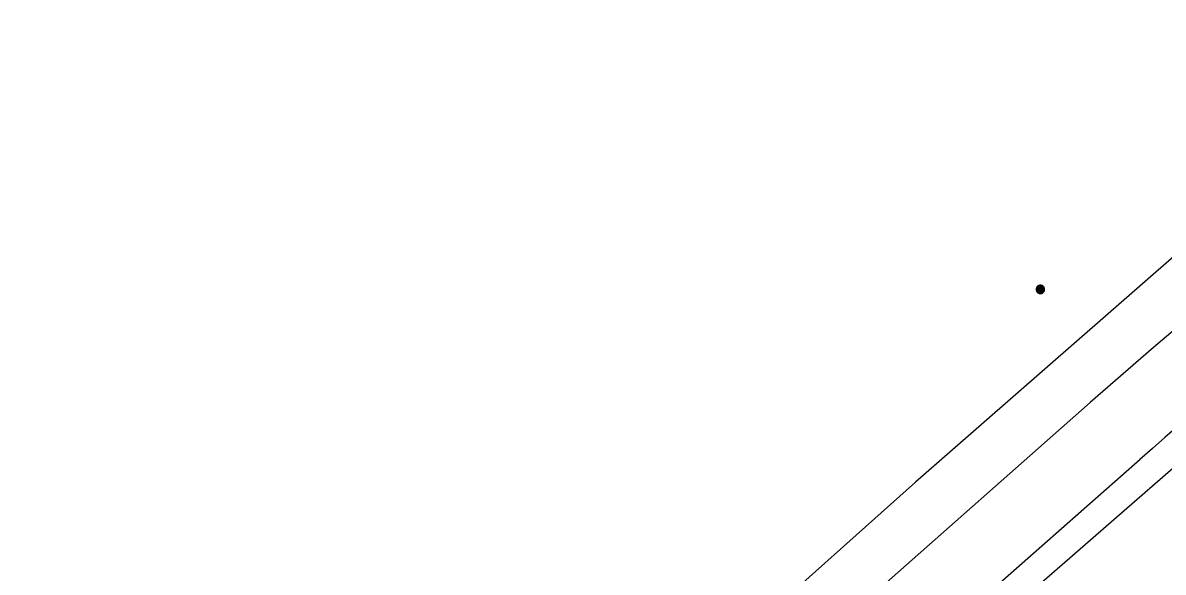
# Model space of a CAD drawing. Extents: x 81065 to 81486, y 452384 to 452681.
# Drawn here: x 81090.96 to 81125.76, y 452439.25 to 452456.02 of the extents above; entities that cross this region are included whole.
import ezdxf

# ---------------------------------------------------------------- set-up
doc = ezdxf.new("R2010")
doc.units = 0
doc.layers.add('B-BH-GR-BOOM-S', color=7, linetype='Continuous')
doc.layers.add('B-BH-VH-KANTOPSLUITING-GV', color=7, linetype='Continuous')

msp = doc.modelspace()

# ---------------------------------------------------------------- linework, layer by layer
at = {"layer": 'B-BH-GR-BOOM-S'}
for points in [[(81121.885, 452447.887), (81121.886, 452447.873), (81121.888, 452447.86), (81121.891, 452447.847), (81121.896, 452447.835), (81121.902, 452447.823), (81121.91, 452447.811), (81121.918, 452447.801), (81121.928, 452447.791), (81121.938, 452447.783), (81121.95, 452447.775), (81121.962, 452447.769), (81121.974, 452447.764), (81121.987, 452447.761), (81122, 452447.759), (81122.014, 452447.758), (81122.027, 452447.759), (81122.041, 452447.761), (81122.054, 452447.764), (81122.066, 452447.769), (81122.078, 452447.775), (81122.09, 452447.783), (81122.1, 452447.791), (81122.11, 452447.801), (81122.118, 452447.811), (81122.126, 452447.823), (81122.132, 452447.835), (81122.136, 452447.847), (81122.14, 452447.86), (81122.142, 452447.873), (81122.143, 452447.887), (81122.142, 452447.9), (81122.14, 452447.914), (81122.136, 452447.927), (81122.132, 452447.939), (81122.126, 452447.951), (81122.118, 452447.963), (81122.11, 452447.973), (81122.1, 452447.983), (81122.09, 452447.991), (81122.078, 452447.999), (81122.066, 452448.005), (81122.054, 452448.009), (81122.041, 452448.013), (81122.027, 452448.015), (81122.014, 452448.016), (81122, 452448.015), (81121.987, 452448.013), (81121.974, 452448.009), (81121.962, 452448.005), (81121.95, 452447.999), (81121.938, 452447.991), (81121.928, 452447.983), (81121.918, 452447.973), (81121.91, 452447.963), (81121.902, 452447.951), (81121.896, 452447.939), (81121.891, 452447.927), (81121.888, 452447.914), (81121.886, 452447.9), (81121.885, 452447.887)], [(81121.91, 452447.887), (81121.91, 452447.876), (81121.912, 452447.865), (81121.915, 452447.855), (81121.919, 452447.844), (81121.923, 452447.835), (81121.929, 452447.826), (81121.936, 452447.817), (81121.944, 452447.809), (81121.953, 452447.802), (81121.962, 452447.796), (81121.971, 452447.792), (81121.982, 452447.788), (81121.992, 452447.785), (81122.003, 452447.783), (81122.014, 452447.783), (81122.025, 452447.783), (81122.036, 452447.785), (81122.046, 452447.788), (81122.056, 452447.792), (81122.066, 452447.796), (81122.075, 452447.802), (81122.084, 452447.809), (81122.092, 452447.817), (81122.098, 452447.826), (81122.104, 452447.835), (81122.109, 452447.844), (81122.113, 452447.855), (81122.116, 452447.865), (81122.118, 452447.876), (81122.118, 452447.887), (81122.118, 452447.898), (81122.116, 452447.909), (81122.113, 452447.919), (81122.109, 452447.929), (81122.104, 452447.939), (81122.098, 452447.948), (81122.092, 452447.957), (81122.084, 452447.965), (81122.075, 452447.971), (81122.066, 452447.977), (81122.056, 452447.982), (81122.046, 452447.986), (81122.036, 452447.989), (81122.025, 452447.991), (81122.014, 452447.991), (81122.003, 452447.991), (81121.992, 452447.989), (81121.982, 452447.986), (81121.971, 452447.982), (81121.962, 452447.977), (81121.953, 452447.971), (81121.944, 452447.965), (81121.936, 452447.957), (81121.929, 452447.948), (81121.923, 452447.939), (81121.919, 452447.929), (81121.915, 452447.919), (81121.912, 452447.909), (81121.91, 452447.898), (81121.91, 452447.887)], [(81121.932, 452447.887), (81121.933, 452447.878), (81121.934, 452447.87), (81121.936, 452447.862), (81121.939, 452447.854), (81121.943, 452447.846), (81121.948, 452447.839), (81121.953, 452447.832), (81121.959, 452447.826), (81121.966, 452447.821), (81121.973, 452447.816), (81121.981, 452447.812), (81121.989, 452447.809), (81121.997, 452447.807), (81122.005, 452447.806), (81122.014, 452447.805), (81122.022, 452447.806), (81122.031, 452447.807), (81122.039, 452447.809), (81122.047, 452447.812), (81122.055, 452447.816), (81122.062, 452447.821), (81122.069, 452447.826), (81122.075, 452447.832), (81122.08, 452447.839), (81122.085, 452447.846), (81122.088, 452447.854), (81122.092, 452447.862), (81122.094, 452447.87), (81122.095, 452447.878), (81122.096, 452447.887), (81122.095, 452447.895), (81122.094, 452447.904), (81122.092, 452447.912), (81122.088, 452447.92), (81122.085, 452447.928), (81122.08, 452447.935), (81122.075, 452447.942), (81122.069, 452447.948), (81122.062, 452447.953), (81122.055, 452447.958), (81122.047, 452447.961), (81122.039, 452447.965), (81122.031, 452447.967), (81122.022, 452447.968), (81122.014, 452447.969), (81122.005, 452447.968), (81121.997, 452447.967), (81121.989, 452447.965), (81121.981, 452447.961), (81121.973, 452447.958), (81121.966, 452447.953), (81121.959, 452447.948), (81121.953, 452447.942), (81121.948, 452447.935), (81121.943, 452447.928), (81121.939, 452447.92), (81121.936, 452447.912), (81121.934, 452447.904), (81121.933, 452447.895), (81121.932, 452447.887)], [(81121.955, 452447.887), (81121.956, 452447.881), (81121.957, 452447.875), (81121.958, 452447.869), (81121.96, 452447.863), (81121.963, 452447.858), (81121.967, 452447.852), (81121.97, 452447.848), (81121.975, 452447.843), (81121.979, 452447.84), (81121.985, 452447.836), (81121.99, 452447.833), (81121.996, 452447.831), (81122.002, 452447.83), (81122.008, 452447.829), (81122.014, 452447.828), (81122.02, 452447.829), (81122.026, 452447.83), (81122.032, 452447.831), (81122.038, 452447.833), (81122.043, 452447.836), (81122.048, 452447.84), (81122.053, 452447.843), (81122.058, 452447.848), (81122.061, 452447.852), (81122.065, 452447.858), (81122.068, 452447.863), (81122.07, 452447.869), (81122.071, 452447.875), (81122.072, 452447.881), (81122.073, 452447.887), (81122.072, 452447.893), (81122.071, 452447.899), (81122.07, 452447.905), (81122.068, 452447.911), (81122.065, 452447.916), (81122.061, 452447.921), (81122.058, 452447.926), (81122.053, 452447.931), (81122.048, 452447.934), (81122.043, 452447.938), (81122.038, 452447.941), (81122.032, 452447.943), (81122.026, 452447.944), (81122.02, 452447.945), (81122.014, 452447.946), (81122.008, 452447.945), (81122.002, 452447.944), (81121.996, 452447.943), (81121.99, 452447.941), (81121.985, 452447.938), (81121.979, 452447.934), (81121.975, 452447.931), (81121.97, 452447.926), (81121.967, 452447.921), (81121.963, 452447.916), (81121.96, 452447.911), (81121.958, 452447.905), (81121.957, 452447.899), (81121.956, 452447.893), (81121.955, 452447.887)], [(81121.978, 452447.887), (81121.978, 452447.883), (81121.979, 452447.88), (81121.98, 452447.876), (81121.981, 452447.872), (81121.983, 452447.869), (81121.985, 452447.866), (81121.987, 452447.863), (81121.99, 452447.86), (81121.993, 452447.858), (81121.996, 452447.856), (81121.999, 452447.854), (81122.003, 452447.853), (81122.007, 452447.852), (81122.01, 452447.851), (81122.014, 452447.851), (81122.018, 452447.851), (81122.021, 452447.852), (81122.025, 452447.853), (81122.029, 452447.854), (81122.032, 452447.856), (81122.035, 452447.858), (81122.038, 452447.86), (81122.04, 452447.863), (81122.043, 452447.866), (81122.045, 452447.869), (81122.047, 452447.872), (81122.048, 452447.876), (81122.049, 452447.88), (81122.05, 452447.883), (81122.05, 452447.887), (81122.05, 452447.891), (81122.049, 452447.894), (81122.048, 452447.898), (81122.047, 452447.902), (81122.045, 452447.905), (81122.043, 452447.908), (81122.04, 452447.911), (81122.038, 452447.913), (81122.035, 452447.916), (81122.032, 452447.918), (81122.029, 452447.92), (81122.025, 452447.921), (81122.021, 452447.922), (81122.018, 452447.923), (81122.014, 452447.923), (81122.01, 452447.923), (81122.007, 452447.922), (81122.003, 452447.921), (81121.999, 452447.92), (81121.996, 452447.918), (81121.993, 452447.916), (81121.99, 452447.913), (81121.987, 452447.911), (81121.985, 452447.908), (81121.983, 452447.905), (81121.981, 452447.902), (81121.98, 452447.898), (81121.979, 452447.894), (81121.978, 452447.891), (81121.978, 452447.887)], [(81122.001, 452447.887), (81122.001, 452447.886), (81122.001, 452447.884), (81122.002, 452447.883), (81122.002, 452447.882), (81122.003, 452447.881), (81122.004, 452447.879), (81122.004, 452447.878), (81122.005, 452447.877), (81122.006, 452447.877), (81122.008, 452447.876), (81122.009, 452447.875), (81122.01, 452447.875), (81122.011, 452447.874), (81122.013, 452447.874), (81122.014, 452447.874), (81122.015, 452447.874), (81122.017, 452447.874), (81122.018, 452447.875), (81122.019, 452447.875), (81122.02, 452447.876), (81122.022, 452447.877), (81122.023, 452447.877), (81122.024, 452447.878), (81122.024, 452447.879), (81122.025, 452447.881), (81122.026, 452447.882), (81122.026, 452447.883), (81122.027, 452447.884), (81122.027, 452447.886), (81122.027, 452447.887), (81122.027, 452447.888), (81122.027, 452447.89), (81122.026, 452447.891), (81122.026, 452447.892), (81122.025, 452447.893), (81122.024, 452447.895), (81122.024, 452447.896), (81122.023, 452447.897), (81122.022, 452447.897), (81122.02, 452447.898), (81122.019, 452447.899), (81122.018, 452447.899), (81122.017, 452447.9), (81122.015, 452447.9), (81122.014, 452447.9), (81122.013, 452447.9), (81122.011, 452447.9), (81122.01, 452447.899), (81122.009, 452447.899), (81122.008, 452447.898), (81122.006, 452447.897), (81122.005, 452447.897), (81122.004, 452447.896), (81122.004, 452447.895), (81122.003, 452447.893), (81122.002, 452447.892), (81122.002, 452447.891), (81122.001, 452447.89), (81122.001, 452447.888), (81122.001, 452447.887)]]:
    msp.add_lwpolyline(points, dxfattribs=at)
at = {"layer": 'B-BH-VH-KANTOPSLUITING-GV'}
for p, q in [((81115.685, 452437.507), (81123.533, 452444.43)), ((81117.206, 452435.782), (81125.055, 452442.705))]:
    msp.add_line(p, q, dxfattribs=at)
for points in [[(81134.787, 452456.025), (81126.096, 452448.896), (81118.199, 452441.999), (81113.143, 452437.485), (81107.829, 452433.277), (81103.049, 452429.902), (81098.478, 452427.776), (81093.752, 452426.02), (81090.351, 452425.011), (81085.962, 452423.903), (81082.242, 452423.054), (81078.454, 452422.6), (81075.869, 452422.518), (81071.545, 452422.563)], [(81088.978, 452419.664), (81091.521, 452420.301), (81095.873, 452421.616), (81100.744, 452423.479), (81105.457, 452425.71), (81109.909, 452428.671), (81114.061, 452431.966), (81121.497, 452438.457), (81129.14, 452445.115), (81137.719, 452452.145)]]:
    msp.add_lwpolyline(points, dxfattribs=at)
for centre, radius, start, end in [((81405.751, 452121.119), 429.158, 128.92758, 131.11772), ((81408.968, 452117.301), 431.85, 128.94626, 131.10596)]:
    msp.add_arc(centre, radius, start, end, dxfattribs=at)

doc.saveas('drawing.dxf')
